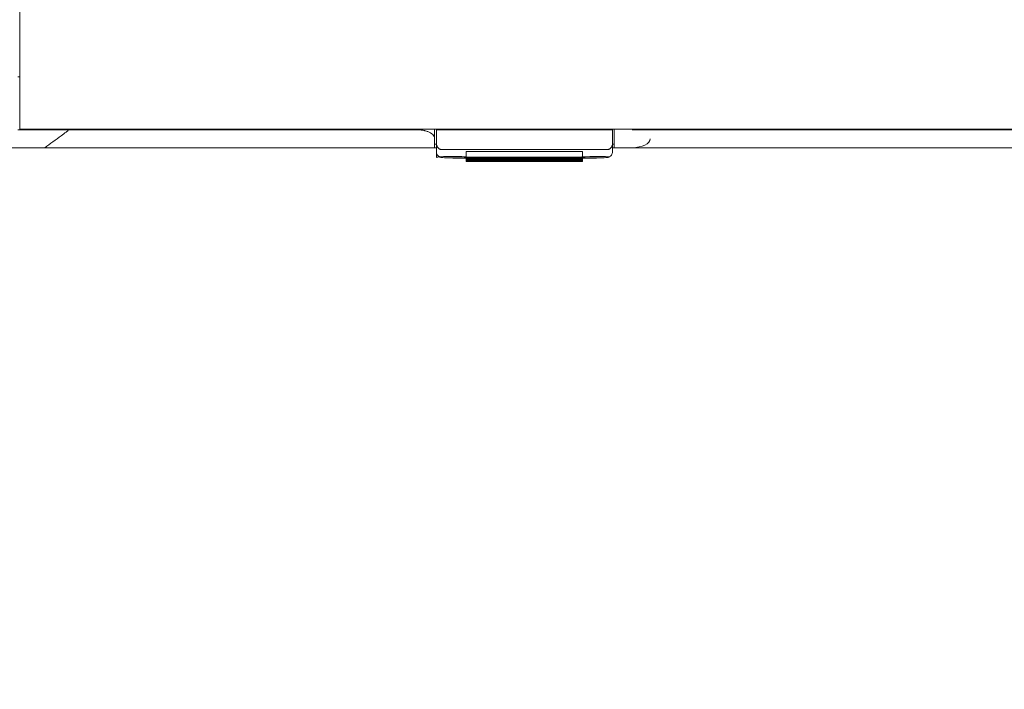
# Model space of a CAD drawing. Header units: millimetres. Extents: x -1114 to 1396, y -630 to 631.
# Tile 391 of 656: x -65 to -10, y 411 to 448. Entities that reach past the tile are written whole.
import ezdxf

# ---------------------------------------------------------------- set-up
doc = ezdxf.new("R2010")
doc.units = ezdxf.units.MM
doc.header["$MEASUREMENT"] = 0

msp = doc.modelspace()

# ---------------------------------------------------------------- linework, layer by layer
at = {"lineweight": 18}
for points, knots in [([(1038.9843, -629.7647), (1038.9843, -629.7647), (-1111.4882, -629.7647), (-1111.4882, -629.7647), (-1111.4882, -629.7647), (-1111.4882, -629.7647), (-1111.4882, 630.7883), (-1111.4882, 630.7883), (-1111.4882, 630.7883), (-1111.4882, 630.7883), (1038.9843, 630.7883), (1038.9843, 630.7883)], [0, 0, 0, 0, 0.3333333, 0.3333333, 0.3333333, 0.3333333, 0.6666667, 0.6666667, 0.6666667, 0.6666667, 1, 1, 1, 1]), ([(-63.2494, 442.0553), (-63.2823, 442.0549), (-63.3151, 442.0549), (-63.3478, 442.0552), (-63.3478, 442.0552), (-63.3804, 442.0554), (-63.413, 442.0556), (-63.4453, 442.0558), (-63.4453, 442.0558), (-63.5101, 442.056), (-63.5744, 442.0561), (-63.6381, 442.056), (-63.6381, 442.056), (-63.7018, 442.056), (-63.765, 442.056), (-63.8277, 442.056), (-63.8277, 442.056), (-63.859, 442.0559), (-63.8903, 442.056), (-63.9213, 442.056), (-63.9213, 442.056), (-63.9523, 442.056), (-63.9828, 442.0561), (-64.0131, 442.0561), (-64.0131, 442.0561), (-64.1339, 442.0561), (-64.2485, 442.056), (-64.357, 442.056), (-64.357, 442.056), (-64.3841, 442.056), (-64.4109, 442.056), (-64.4372, 442.0559), (-64.4372, 442.0559), (-64.4636, 442.0559), (-64.4896, 442.056), (-64.5151, 442.056), (-64.5151, 442.056), (-64.566, 442.056), (-64.6147, 442.056), (-64.6613, 442.056), (-64.6613, 442.056), (-64.7078, 442.0561), (-64.7521, 442.0561), (-64.794, 442.0561), (-64.794, 442.0561), (-64.8358, 442.0562), (-64.8751, 442.0561), (-64.9118, 442.0561), (-64.9118, 442.0561), (-64.9484, 442.0561), (-64.9823, 442.056), (-65.0133, 442.056), (-65.0133, 442.056), (-65.0289, 442.056), (-65.0436, 442.056), (-65.0577, 442.056), (-65.0577, 442.056), (-65.0718, 442.056), (-65.0851, 442.056), (-65.0976, 442.056), (-65.0976, 442.056), (-65.1478, 442.056), (-65.1854, 442.0561), (-65.2108, 442.0559), (-65.2108, 442.0559), (-65.2235, 442.0559), (-65.2331, 442.0558), (-65.2396, 442.0556), (-65.2396, 442.0556), (-65.2429, 442.0555), (-65.2453, 442.0553), (-65.2469, 442.0552), (-65.2469, 442.0552), (-65.2485, 442.055), (-65.2494, 442.055), (-65.2494, 442.0553)], [0, 0, 0, 0, 0.0526316, 0.0526316, 0.0526316, 0.0526316, 0.1052632, 0.1052632, 0.1052632, 0.1052632, 0.1578947, 0.1578947, 0.1578947, 0.1578947, 0.2105263, 0.2105263, 0.2105263, 0.2105263, 0.2631579, 0.2631579, 0.2631579, 0.2631579, 0.3157895, 0.3157895, 0.3157895, 0.3157895, 0.3684211, 0.3684211, 0.3684211, 0.3684211, 0.4210526, 0.4210526, 0.4210526, 0.4210526, 0.4736842, 0.4736842, 0.4736842, 0.4736842, 0.5263158, 0.5263158, 0.5263158, 0.5263158, 0.5789474, 0.5789474, 0.5789474, 0.5789474, 0.6315789, 0.6315789, 0.6315789, 0.6315789, 0.6842105, 0.6842105, 0.6842105, 0.6842105, 0.7368421, 0.7368421, 0.7368421, 0.7368421, 0.7894737, 0.7894737, 0.7894737, 0.7894737, 0.8421053, 0.8421053, 0.8421053, 0.8421053, 0.8947368, 0.8947368, 0.8947368, 0.8947368, 0.9473684, 0.9473684, 0.9473684, 0.9473684, 1, 1, 1, 1]), ([(-63.7567, 441.056), (-63.4505, 441.2776), (-63.1443, 441.4991), (-62.8401, 441.7212), (-62.8401, 441.7212), (-62.7459, 441.7899), (-62.6512, 441.8585), (-62.5605, 441.9281), (-62.5605, 441.9281), (-62.5378, 441.9455), (-62.5154, 441.963), (-62.4946, 441.9808), (-62.4946, 441.9808), (-62.4841, 441.9897), (-62.474, 441.9988), (-62.4657, 442.0081), (-62.4657, 442.0081), (-62.4616, 442.0128), (-62.4578, 442.0176), (-62.4556, 442.0225), (-62.4556, 442.0225), (-62.4533, 442.0274), (-62.4524, 442.0328), (-62.4569, 442.0373), (-62.4569, 442.0373), (-62.4615, 442.0419), (-62.4714, 442.0451), (-62.4818, 442.0471), (-62.4818, 442.0471), (-62.4922, 442.0491), (-62.5031, 442.0503), (-62.514, 442.0513), (-62.514, 442.0513), (-62.5358, 442.0532), (-62.5581, 442.0542), (-62.5804, 442.0549), (-62.5804, 442.0549), (-62.5906, 442.0553), (-62.6008, 442.0556), (-62.6111, 442.0559)], [0, 0, 0, 0, 0.1, 0.1, 0.1, 0.1, 0.2, 0.2, 0.2, 0.2, 0.3, 0.3, 0.3, 0.3, 0.4, 0.4, 0.4, 0.4, 0.5, 0.5, 0.5, 0.5, 0.6, 0.6, 0.6, 0.6, 0.7, 0.7, 0.7, 0.7, 0.8, 0.8, 0.8, 0.8, 0.9, 0.9, 0.9, 0.9, 1, 1, 1, 1]), ([(-62.7494, 442.0558), (-62.8327, 442.0557), (-62.916, 442.056), (-62.9994, 442.0561), (-62.9994, 442.0561), (-63.0827, 442.0562), (-63.166, 442.0562), (-63.2494, 442.0553)], [0, 0, 0, 0, 0.5, 0.5, 0.5, 0.5, 1, 1, 1, 1]), ([(-61.5645, 442.056), (-61.6898, 442.056), (-61.815, 442.056), (-61.9403, 442.056), (-61.9403, 442.056), (-62.0752, 442.056), (-62.21, 442.056), (-62.3448, 442.056), (-62.3448, 442.056), (-62.4797, 442.056), (-62.6145, 442.0559), (-62.7494, 442.0558)], [0, 0, 0, 0, 0.3333333, 0.3333333, 0.3333333, 0.3333333, 0.6666667, 0.6666667, 0.6666667, 0.6666667, 1, 1, 1, 1]), ([(-43.0466, 442.056), (-46.2416, 442.056), (-49.4385, 442.056), (-52.6376, 442.056), (-52.6376, 442.056), (-53.0375, 442.056), (-53.4374, 442.056), (-53.8373, 442.056), (-53.8373, 442.056), (-54.2373, 442.056), (-54.6382, 442.056), (-55.0354, 442.056), (-55.0354, 442.056), (-55.4326, 442.056), (-55.8259, 442.056), (-56.2092, 442.056), (-56.2092, 442.056), (-56.5925, 442.056), (-56.9644, 442.056), (-57.3249, 442.056), (-57.3249, 442.056), (-58.046, 442.056), (-58.7299, 442.056), (-59.4348, 442.056), (-59.4348, 442.056), (-60.1398, 442.056), (-60.8581, 442.056), (-61.5645, 442.056)], [0, 0, 0, 0, 0.1428571, 0.1428571, 0.1428571, 0.1428571, 0.2857143, 0.2857143, 0.2857143, 0.2857143, 0.4285714, 0.4285714, 0.4285714, 0.4285714, 0.5714286, 0.5714286, 0.5714286, 0.5714286, 0.7142857, 0.7142857, 0.7142857, 0.7142857, 0.8571429, 0.8571429, 0.8571429, 0.8571429, 1, 1, 1, 1]), ([(-42.0466, 441.556), (-42.0466, 441.5873), (-42.0524, 441.6181), (-42.0639, 441.6486), (-42.0639, 441.6486), (-42.0696, 441.6638), (-42.0768, 441.6789), (-42.0854, 441.6939), (-42.0854, 441.6939), (-42.094, 441.7089), (-42.104, 441.7238), (-42.1156, 441.7386), (-42.1156, 441.7386), (-42.1388, 441.7681), (-42.1673, 441.7963), (-42.2012, 441.8231), (-42.2012, 441.8231), (-42.2181, 441.8365), (-42.2364, 441.8496), (-42.2561, 441.8623), (-42.2561, 441.8623), (-42.2759, 441.875), (-42.297, 441.8874), (-42.3196, 441.8993), (-42.3196, 441.8993), (-42.3648, 441.9232), (-42.4143, 441.9448), (-42.4683, 441.9639), (-42.4683, 441.9639), (-42.4953, 441.9735), (-42.5234, 441.9824), (-42.5527, 441.9908), (-42.5527, 441.9908), (-42.5673, 441.9949), (-42.5822, 441.9989), (-42.5975, 442.0027), (-42.5975, 442.0027), (-42.6127, 442.0066), (-42.6283, 442.0102), (-42.6439, 442.0137), (-42.6439, 442.0137), (-42.7065, 442.0274), (-42.7715, 442.0379), (-42.8388, 442.0451), (-42.8388, 442.0451), (-42.8725, 442.0487), (-42.9067, 442.0514), (-42.9416, 442.0532), (-42.9416, 442.0532), (-42.9765, 442.0551), (-43.0115, 442.056), (-43.0466, 442.056)], [0, 0, 0, 0, 0.0769231, 0.0769231, 0.0769231, 0.0769231, 0.1538462, 0.1538462, 0.1538462, 0.1538462, 0.2307692, 0.2307692, 0.2307692, 0.2307692, 0.3076923, 0.3076923, 0.3076923, 0.3076923, 0.3846154, 0.3846154, 0.3846154, 0.3846154, 0.4615385, 0.4615385, 0.4615385, 0.4615385, 0.5384615, 0.5384615, 0.5384615, 0.5384615, 0.6153846, 0.6153846, 0.6153846, 0.6153846, 0.6923077, 0.6923077, 0.6923077, 0.6923077, 0.7692308, 0.7692308, 0.7692308, 0.7692308, 0.8461538, 0.8461538, 0.8461538, 0.8461538, 0.9230769, 0.9230769, 0.9230769, 0.9230769, 1, 1, 1, 1]), ([(-42.0466, 441.5422), (-42.0466, 441.5474), (-42.0466, 441.5526), (-42.0466, 441.5578), (-42.0466, 441.5578), (-42.0466, 441.5875), (-42.0466, 441.6179), (-42.0466, 441.6489), (-42.0466, 441.6489), (-42.0466, 441.6799), (-42.0466, 441.7115), (-42.0466, 441.7435), (-42.0466, 441.7435), (-42.0466, 441.7755), (-42.0466, 441.8079), (-42.0466, 441.8405), (-42.0466, 441.8405), (-42.0466, 441.9058), (-42.0466, 441.9721), (-42.0466, 442.0391), (-42.0466, 442.0391), (-42.0466, 442.0488), (-42.0466, 442.0585), (-42.0466, 442.0682)], [0, 0, 0, 0, 0.1666667, 0.1666667, 0.1666667, 0.1666667, 0.3333333, 0.3333333, 0.3333333, 0.3333333, 0.5, 0.5, 0.5, 0.5, 0.6666667, 0.6666667, 0.6666667, 0.6666667, 0.8333333, 0.8333333, 0.8333333, 0.8333333, 1, 1, 1, 1]), ([(-32.0466, 442.0774), (-32.0466, 442.0643), (-32.0466, 442.0512), (-32.0466, 442.0382), (-32.0466, 442.0382), (-32.0466, 441.971), (-32.0466, 441.9047), (-32.0466, 441.8395), (-32.0466, 441.8395), (-32.0466, 441.8068), (-32.0466, 441.7745), (-32.0466, 441.7426), (-32.0466, 441.7426), (-32.0466, 441.7106), (-32.0466, 441.679), (-32.0466, 441.648), (-32.0466, 441.648), (-32.0466, 441.6171), (-32.0466, 441.5867), (-32.0466, 441.5571), (-32.0466, 441.5571), (-32.0466, 441.5364), (-32.0466, 441.516), (-32.0466, 441.4962)], [0, 0, 0, 0, 0.1666667, 0.1666667, 0.1666667, 0.1666667, 0.3333333, 0.3333333, 0.3333333, 0.3333333, 0.5, 0.5, 0.5, 0.5, 0.6666667, 0.6666667, 0.6666667, 0.6666667, 0.8333333, 0.8333333, 0.8333333, 0.8333333, 1, 1, 1, 1]), ([(-64.2122, 441.056), (-64.4225, 441.056), (-64.6274, 441.056), (-64.825, 441.056), (-64.825, 441.056), (-64.8744, 441.056), (-64.9233, 441.056), (-64.9718, 441.056), (-64.9718, 441.056), (-65.0203, 441.056), (-65.0684, 441.056), (-65.1161, 441.056), (-65.1161, 441.056), (-65.2113, 441.056), (-65.3049, 441.056), (-65.3967, 441.056), (-65.3967, 441.056), (-65.4196, 441.056), (-65.4425, 441.056), (-65.4651, 441.056), (-65.4651, 441.056), (-65.4878, 441.056), (-65.5102, 441.056), (-65.5325, 441.056), (-65.5325, 441.056), (-65.577, 441.056), (-65.6207, 441.056), (-65.6637, 441.056), (-65.6637, 441.056), (-65.7496, 441.056), (-65.8326, 441.056), (-65.9126, 441.056), (-65.9126, 441.056), (-65.9926, 441.056), (-66.0696, 441.056), (-66.1438, 441.056), (-66.1438, 441.056), (-66.2179, 441.056), (-66.2891, 441.056), (-66.3572, 441.056), (-66.3572, 441.056), (-66.3913, 441.056), (-66.4246, 441.056), (-66.4572, 441.056), (-66.4572, 441.056), (-66.4897, 441.056), (-66.5213, 441.056), (-66.5518, 441.056), (-66.5518, 441.056), (-66.6129, 441.056), (-66.67, 441.056), (-66.7233, 441.056), (-66.7233, 441.056), (-66.7765, 441.056), (-66.8259, 441.056), (-66.8715, 441.056), (-66.8715, 441.056), (-66.9171, 441.056), (-66.9588, 441.056), (-66.9966, 441.056), (-66.9966, 441.056), (-67.0155, 441.056), (-67.0335, 441.056), (-67.0504, 441.056), (-67.0504, 441.056), (-67.0588, 441.056), (-67.0671, 441.056), (-67.075, 441.056), (-67.075, 441.056), (-67.083, 441.056), (-67.0906, 441.056), (-67.098, 441.056), (-67.098, 441.056), (-67.1276, 441.056), (-67.1526, 441.056), (-67.1736, 441.056), (-67.1736, 441.056), (-67.1789, 441.056), (-67.1841, 441.056), (-67.1889, 441.056)], [0, 0, 0, 0, 0.05, 0.05, 0.05, 0.05, 0.1, 0.1, 0.1, 0.1, 0.15, 0.15, 0.15, 0.15, 0.2, 0.2, 0.2, 0.2, 0.25, 0.25, 0.25, 0.25, 0.3, 0.3, 0.3, 0.3, 0.35, 0.35, 0.35, 0.35, 0.4, 0.4, 0.4, 0.4, 0.45, 0.45, 0.45, 0.45, 0.5, 0.5, 0.5, 0.5, 0.55, 0.55, 0.55, 0.55, 0.6, 0.6, 0.6, 0.6, 0.65, 0.65, 0.65, 0.65, 0.7, 0.7, 0.7, 0.7, 0.75, 0.75, 0.75, 0.75, 0.8, 0.8, 0.8, 0.8, 0.85, 0.85, 0.85, 0.85, 0.9, 0.9, 0.9, 0.9, 0.95, 0.95, 0.95, 0.95, 1, 1, 1, 1]), ([(-42.0466, 441.056), (-42.1596, 441.056), (-42.2726, 441.056), (-42.3856, 441.056), (-42.3856, 441.056), (-46.2936, 441.056), (-50.1989, 441.056), (-54.1008, 441.056), (-54.1008, 441.056), (-54.9861, 441.056), (-55.8712, 441.056), (-56.8213, 441.056), (-56.8213, 441.056), (-57.7714, 441.056), (-58.7864, 441.056), (-59.7815, 441.056), (-59.7815, 441.056), (-60.7766, 441.056), (-61.7518, 441.056), (-62.7404, 441.056)], [0, 0, 0, 0, 0.2, 0.2, 0.2, 0.2, 0.4, 0.4, 0.4, 0.4, 0.6, 0.6, 0.6, 0.6, 0.8, 0.8, 0.8, 0.8, 1, 1, 1, 1]), ([(-41.9466, 441.2813), (-41.9459, 441.2642), (-41.9453, 441.2471), (-41.9431, 441.23), (-41.9431, 441.23), (-41.9411, 441.2137), (-41.9376, 441.1974), (-41.9329, 441.1812), (-41.9329, 441.1812), (-41.9283, 441.1656), (-41.9227, 441.15), (-41.9157, 441.1347), (-41.9157, 441.1347), (-41.909, 441.1198), (-41.9011, 441.1051), (-41.8917, 441.0906), (-41.8917, 441.0906), (-41.8718, 441.0594), (-41.8457, 441.0288), (-41.8077, 441.0021), (-41.8077, 441.0021), (-41.7976, 440.995), (-41.7866, 440.9882), (-41.7745, 440.9819), (-41.7745, 440.9819), (-41.7637, 440.9763), (-41.752, 440.9711), (-41.7393, 440.9665), (-41.7393, 440.9665), (-41.7252, 440.9614), (-41.7099, 440.957), (-41.6935, 440.9544), (-41.6935, 440.9544), (-41.6785, 440.952), (-41.6625, 440.9512), (-41.6466, 440.9503)], [0, 0, 0, 0, 0.1111111, 0.1111111, 0.1111111, 0.1111111, 0.2222222, 0.2222222, 0.2222222, 0.2222222, 0.3333333, 0.3333333, 0.3333333, 0.3333333, 0.4444444, 0.4444444, 0.4444444, 0.4444444, 0.5555556, 0.5555556, 0.5555556, 0.5555556, 0.6666667, 0.6666667, 0.6666667, 0.6666667, 0.7777778, 0.7777778, 0.7777778, 0.7777778, 0.8888889, 0.8888889, 0.8888889, 0.8888889, 1, 1, 1, 1]), ([(-41.9466, 440.8185), (-41.946, 440.7773), (-41.9386, 440.7391), (-41.9237, 440.7032), (-41.9237, 440.7032), (-41.9125, 440.6761), (-41.897, 440.6503), (-41.8784, 440.6275), (-41.8784, 440.6275), (-41.8627, 440.6081), (-41.8447, 440.591), (-41.8252, 440.5764), (-41.8252, 440.5764), (-41.8084, 440.5638), (-41.7904, 440.5531), (-41.7729, 440.5447), (-41.7729, 440.5447), (-41.758, 440.5375), (-41.7433, 440.5319), (-41.7301, 440.5277), (-41.7301, 440.5277), (-41.7173, 440.5236), (-41.7059, 440.5207), (-41.6954, 440.5184), (-41.6954, 440.5184), (-41.6793, 440.5148), (-41.6654, 440.5125), (-41.651, 440.5105), (-41.651, 440.5105), (-41.6093, 440.5047), (-41.5636, 440.501), (-41.5067, 440.4978), (-41.5067, 440.4978), (-41.451, 440.4947), (-41.3844, 440.4921), (-41.3115, 440.4902), (-41.3115, 440.4902), (-41.2417, 440.4885), (-41.166, 440.4875), (-41.0901, 440.4872), (-41.0901, 440.4872), (-41.0756, 440.4871), (-41.0612, 440.4871), (-41.0466, 440.4871)], [0, 0, 0, 0, 0.0909091, 0.0909091, 0.0909091, 0.0909091, 0.1818182, 0.1818182, 0.1818182, 0.1818182, 0.2727273, 0.2727273, 0.2727273, 0.2727273, 0.3636364, 0.3636364, 0.3636364, 0.3636364, 0.4545455, 0.4545455, 0.4545455, 0.4545455, 0.5454545, 0.5454545, 0.5454545, 0.5454545, 0.6363636, 0.6363636, 0.6363636, 0.6363636, 0.7272727, 0.7272727, 0.7272727, 0.7272727, 0.8181818, 0.8181818, 0.8181818, 0.8181818, 0.9090909, 0.9090909, 0.9090909, 0.9090909, 1, 1, 1, 1]), ([(-40.0927, 440.8494), (-40.1458, 440.8494), (-40.1967, 440.8483), (-40.2342, 440.8464), (-40.2342, 440.8464), (-40.2717, 440.8444), (-40.2927, 440.8418), (-40.2927, 440.839)], [0, 0, 0, 0, 0.5, 0.5, 0.5, 0.5, 1, 1, 1, 1]), ([(-33.818, 440.839), (-33.818, 440.8418), (-33.839, 440.8444), (-33.8766, 440.8464), (-33.8766, 440.8464), (-33.9141, 440.8483), (-33.9649, 440.8495), (-34.018, 440.8495)], [0, 0, 0, 0, 0.5, 0.5, 0.5, 0.5, 1, 1, 1, 1]), ([(-33.0466, 440.4871), (-33.0011, 440.4871), (-32.9571, 440.4874), (-32.9137, 440.4879), (-32.9137, 440.4879), (-32.8374, 440.4887), (-32.7632, 440.4904), (-32.6969, 440.4928), (-32.6969, 440.4928), (-32.628, 440.4953), (-32.5675, 440.4988), (-32.5195, 440.5024), (-32.5195, 440.5024), (-32.479, 440.5054), (-32.4473, 440.5085), (-32.4086, 440.5161), (-32.4086, 440.5161), (-32.3921, 440.5194), (-32.3743, 440.5234), (-32.3529, 440.5311), (-32.3529, 440.5311), (-32.3354, 440.5374), (-32.3154, 440.5462), (-32.2961, 440.5576), (-32.2961, 440.5576), (-32.273, 440.5712), (-32.2508, 440.5886), (-32.2313, 440.6088), (-32.2313, 440.6088), (-32.2088, 440.6321), (-32.1899, 440.6593), (-32.1758, 440.6889), (-32.1758, 440.6889), (-32.1604, 440.7215), (-32.1507, 440.7571), (-32.1477, 440.7928), (-32.1477, 440.7928), (-32.1469, 440.8014), (-32.1466, 440.8099), (-32.1466, 440.8185)], [0, 0, 0, 0, 0.1, 0.1, 0.1, 0.1, 0.2, 0.2, 0.2, 0.2, 0.3, 0.3, 0.3, 0.3, 0.4, 0.4, 0.4, 0.4, 0.5, 0.5, 0.5, 0.5, 0.6, 0.6, 0.6, 0.6, 0.7, 0.7, 0.7, 0.7, 0.8, 0.8, 0.8, 0.8, 0.9, 0.9, 0.9, 0.9, 1, 1, 1, 1]), ([(-32.4466, 440.9503), (-32.4298, 440.9503), (-32.4135, 440.9519), (-32.3977, 440.9547), (-32.3977, 440.9547), (-32.382, 440.9576), (-32.3676, 440.9616), (-32.3541, 440.9664), (-32.3541, 440.9664), (-32.3474, 440.9688), (-32.3409, 440.9715), (-32.3347, 440.9742), (-32.3347, 440.9742), (-32.3285, 440.9769), (-32.3227, 440.9798), (-32.317, 440.9828), (-32.317, 440.9828), (-32.3058, 440.9887), (-32.2955, 440.9951), (-32.2859, 441.0018), (-32.2859, 441.0018), (-32.2763, 441.0085), (-32.2676, 441.0155), (-32.2595, 441.0226), (-32.2595, 441.0226), (-32.2514, 441.0297), (-32.2441, 441.0369), (-32.2372, 441.0443), (-32.2372, 441.0443), (-32.2235, 441.059), (-32.2119, 441.0742), (-32.2019, 441.0898), (-32.2019, 441.0898), (-32.1919, 441.1054), (-32.1836, 441.1211), (-32.1766, 441.1369), (-32.1766, 441.1369), (-32.1697, 441.1527), (-32.1641, 441.1686), (-32.1597, 441.1845), (-32.1597, 441.1845), (-32.1508, 441.2165), (-32.1466, 441.2488), (-32.1466, 441.2813)], [0, 0, 0, 0, 0.0909091, 0.0909091, 0.0909091, 0.0909091, 0.1818182, 0.1818182, 0.1818182, 0.1818182, 0.2727273, 0.2727273, 0.2727273, 0.2727273, 0.3636364, 0.3636364, 0.3636364, 0.3636364, 0.4545455, 0.4545455, 0.4545455, 0.4545455, 0.5454545, 0.5454545, 0.5454545, 0.5454545, 0.6363636, 0.6363636, 0.6363636, 0.6363636, 0.7272727, 0.7272727, 0.7272727, 0.7272727, 0.8181818, 0.8181818, 0.8181818, 0.8181818, 0.9090909, 0.9090909, 0.9090909, 0.9090909, 1, 1, 1, 1]), ([(-41.0435, 440.4718), (-40.5476, 440.4719), (-40.1465, 440.493), (-40.1466, 440.5189), (-40.1466, 440.5189), (-40.1467, 440.5449), (-40.548, 440.566), (-41.0439, 440.566), (-41.0439, 440.566), (-41.5398, 440.5661), (-41.9435, 440.5452), (-41.9466, 440.5192)], [0, 0, 0, 0, 0.3333333, 0.3333333, 0.3333333, 0.3333333, 0.6666667, 0.6666667, 0.6666667, 0.6666667, 1, 1, 1, 1]), ([(-40.0927, 440.5313), (-40.1458, 440.5313), (-40.1967, 440.5302), (-40.2342, 440.5282), (-40.2342, 440.5282), (-40.2717, 440.5263), (-40.2927, 440.5236), (-40.2927, 440.5208)], [0, 0, 0, 0, 0.5, 0.5, 0.5, 0.5, 1, 1, 1, 1]), ([(-40.2927, 440.4894), (-40.2927, 440.4867), (-40.2717, 440.484), (-40.2342, 440.482), (-40.2342, 440.482), (-40.1967, 440.4801), (-40.1458, 440.479), (-40.0927, 440.479)], [0, 0, 0, 0, 0.5, 0.5, 0.5, 0.5, 1, 1, 1, 1]), ([(-40.0927, 440.4366), (-40.1458, 440.4366), (-40.1967, 440.4355), (-40.2342, 440.4335), (-40.2342, 440.4335), (-40.2717, 440.4316), (-40.2927, 440.4289), (-40.2927, 440.4261)], [0, 0, 0, 0, 0.5, 0.5, 0.5, 0.5, 1, 1, 1, 1]), ([(-40.2927, 440.3947), (-40.2927, 440.392), (-40.2717, 440.3893), (-40.2342, 440.3873), (-40.2342, 440.3873), (-40.1967, 440.3854), (-40.1458, 440.3843), (-40.0927, 440.3843)], [0, 0, 0, 0, 0.5, 0.5, 0.5, 0.5, 1, 1, 1, 1]), ([(-40.0927, 440.3419), (-40.1458, 440.3419), (-40.1967, 440.3408), (-40.2342, 440.3388), (-40.2342, 440.3388), (-40.2717, 440.3369), (-40.2927, 440.3342), (-40.2927, 440.3314)], [0, 0, 0, 0, 0.5, 0.5, 0.5, 0.5, 1, 1, 1, 1]), ([(-40.2927, 440.3), (-40.2927, 440.2973), (-40.2717, 440.2946), (-40.2342, 440.2926), (-40.2342, 440.2926), (-40.1967, 440.2907), (-40.1458, 440.2896), (-40.0927, 440.2896)], [0, 0, 0, 0, 0.5, 0.5, 0.5, 0.5, 1, 1, 1, 1]), ([(-33.818, 440.5208), (-33.818, 440.5236), (-33.839, 440.5263), (-33.8766, 440.5282), (-33.8766, 440.5282), (-33.9141, 440.5302), (-33.9649, 440.5313), (-34.018, 440.5313)], [0, 0, 0, 0, 0.5, 0.5, 0.5, 0.5, 1, 1, 1, 1]), ([(-34.018, 440.479), (-33.9649, 440.479), (-33.9141, 440.4801), (-33.8766, 440.482), (-33.8766, 440.482), (-33.839, 440.484), (-33.818, 440.4867), (-33.818, 440.4894)], [0, 0, 0, 0, 0.5, 0.5, 0.5, 0.5, 1, 1, 1, 1]), ([(-33.818, 440.4261), (-33.818, 440.4289), (-33.839, 440.4316), (-33.8766, 440.4335), (-33.8766, 440.4335), (-33.9141, 440.4355), (-33.9649, 440.4366), (-34.018, 440.4366)], [0, 0, 0, 0, 0.5, 0.5, 0.5, 0.5, 1, 1, 1, 1]), ([(-34.018, 440.3843), (-33.9649, 440.3843), (-33.9141, 440.3854), (-33.8766, 440.3873), (-33.8766, 440.3873), (-33.839, 440.3893), (-33.818, 440.392), (-33.818, 440.3947)], [0, 0, 0, 0, 0.5, 0.5, 0.5, 0.5, 1, 1, 1, 1]), ([(-33.818, 440.3314), (-33.818, 440.3342), (-33.839, 440.3369), (-33.8766, 440.3388), (-33.8766, 440.3388), (-33.9141, 440.3408), (-33.9649, 440.3419), (-34.018, 440.3419)], [0, 0, 0, 0, 0.5, 0.5, 0.5, 0.5, 1, 1, 1, 1]), ([(-34.018, 440.2896), (-33.9649, 440.2896), (-33.9141, 440.2907), (-33.8766, 440.2926), (-33.8766, 440.2926), (-33.839, 440.2946), (-33.818, 440.2973), (-33.818, 440.3)], [0, 0, 0, 0, 0.5, 0.5, 0.5, 0.5, 1, 1, 1, 1]), ([(-32.3203, 440.5467), (-32.5713, 440.5647), (-33.0279, 440.571), (-33.4155, 440.5619), (-33.4155, 440.5619), (-33.8031, 440.5528), (-34.016, 440.5307), (-33.9263, 440.509), (-33.9263, 440.509), (-33.8365, 440.4872), (-33.4685, 440.4717), (-33.0435, 440.4718)], [0, 0, 0, 0, 0.3333333, 0.3333333, 0.3333333, 0.3333333, 0.6666667, 0.6666667, 0.6666667, 0.6666667, 1, 1, 1, 1])]:
    msp.add_open_spline(points, degree=3, knots=knots, dxfattribs=at)
for points in [[(-65.1494, 444.0776), (-65.1494, 444.0776), (-65.1494, 494.0776), (-65.1494, 494.0776)], [(-65.1494, 445.006), (-65.1494, 445.006), (-65.2494, 445.006), (-65.2494, 445.006)], [(-65.1494, 442.0776), (-65.1494, 442.0776), (-65.1494, 444.0776), (-65.1494, 444.0776)], [(-8.9438, 442.0776), (-8.9438, 442.0776), (-65.1494, 442.0776), (-65.1494, 442.0776)], [(-42.0466, 441.5588), (-42.0466, 441.5588), (-42.0466, 442.0776), (-42.0466, 442.0776)], [(-42.0466, 442.0776), (-42.0466, 442.0776), (-42.0466, 441.556), (-42.0466, 441.556)], [(-41.9466, 442.0751), (-41.9466, 442.0751), (-41.9466, 442.0776), (-41.9466, 442.0776)], [(-41.9466, 442.0751), (-41.9466, 442.0751), (-41.9466, 442.0535), (-41.9466, 442.0535)], [(-32.1466, 442.0751), (-32.1466, 442.0751), (-41.9466, 442.0751), (-41.9466, 442.0751)], [(-41.9466, 442.0535), (-41.9466, 441.7961), (-41.9466, 441.5387), (-41.9466, 441.2813)], [(-32.1466, 442.0534), (-35.4132, 442.0535), (-38.6799, 442.0535), (-41.9466, 442.0535)], [(-32.1466, 442.0776), (-32.1466, 442.0776), (-32.1466, 442.0751), (-32.1466, 442.0751)], [(-32.1466, 442.0751), (-32.1466, 442.0751), (-32.1466, 442.0534), (-32.1466, 442.0534)], [(-32.1466, 441.2813), (-32.1466, 441.5387), (-32.1466, 441.796), (-32.1466, 442.0534)], [(-32.0466, 442.0776), (-32.0466, 442.0776), (-32.0466, 441.5588), (-32.0466, 441.5588)], [(-32.0466, 441.556), (-32.0466, 441.556), (-32.0466, 442.0776), (-32.0466, 442.0776)], [(-11.8438, 442.056), (-11.8438, 442.056), (-31.0466, 442.056), (-31.0466, 442.056)], [(-11.8438, 442.0559), (-11.8438, 442.0559), (-10.8438, 442.0559), (-10.8438, 442.0559)], [(-10.8164, 442.056), (-10.8164, 442.056), (-10.8438, 442.0559), (-10.8438, 442.0559)], [(-9.2438, 442.056), (-9.2438, 442.056), (-10.8164, 442.056), (-10.8164, 442.056)], [(-42.0466, 441.056), (-42.0466, 441.2227), (-42.0466, 441.3893), (-42.0466, 441.556)], [(-32.0466, 441.556), (-32.0466, 441.556), (-32.0466, 441.056), (-32.0466, 441.056)], [(-31.0466, 441.056), (-30.4943, 441.056), (-30.0466, 441.2798), (-30.0466, 441.556)], [(-62.7404, 441.056), (-63.2347, 441.056), (-63.7328, 441.056), (-64.2122, 441.056)], [(-41.9466, 441.256), (-41.9466, 441.256), (-42.0466, 441.256), (-42.0466, 441.256)], [(-41.9466, 441.056), (-41.9466, 441.056), (-42.0466, 441.056), (-42.0466, 441.056)], [(-41.9466, 440.8185), (-41.9466, 440.8185), (-41.9466, 441.2813), (-41.9466, 441.2813)], [(-41.9466, 440.5192), (-41.9466, 440.5192), (-41.9466, 441.2792), (-41.9466, 441.2792)], [(-32.4466, 440.9503), (-32.4466, 440.9503), (-41.6466, 440.9503), (-41.6466, 440.9503)], [(-40.2927, 440.68), (-40.2927, 440.68), (-40.2927, 440.8391), (-40.2927, 440.8391)], [(-40.2927, 440.5208), (-40.2927, 440.5208), (-40.2927, 440.839), (-40.2927, 440.839)], [(-40.0927, 440.8494), (-40.0927, 440.8494), (-34.018, 440.8495), (-34.018, 440.8495)], [(-33.818, 440.5208), (-33.818, 440.5208), (-33.818, 440.839), (-33.818, 440.839)], [(-32.1466, 441.2813), (-32.1466, 441.2813), (-32.1466, 440.8185), (-32.1466, 440.8185)], [(-32.1466, 441.2774), (-32.1466, 441.2774), (-32.1466, 440.8185), (-32.1466, 440.8185)], [(-32.0466, 441.256), (-32.0466, 441.256), (-32.1466, 441.256), (-32.1466, 441.256)], [(-32.0466, 441.056), (-32.0466, 441.056), (-32.1466, 441.056), (-32.1466, 441.056)], [(-9.8438, 441.056), (-9.8438, 441.056), (-32.0466, 441.056), (-32.0466, 441.056)], [(-41.7598, 440.5477), (-41.8797, 440.5395), (-41.9453, 440.5295), (-41.9466, 440.5192)], [(-41.0466, 440.4875), (-41.0466, 440.4875), (-41.0466, 440.4871), (-41.0466, 440.4871)], [(-41.0466, 440.4871), (-41.0466, 440.4871), (-40.2927, 440.4871), (-40.2927, 440.4871)], [(-40.2896, 440.4718), (-40.2896, 440.4718), (-41.0435, 440.4718), (-41.0435, 440.4718)], [(-40.2927, 440.521), (-40.2927, 440.521), (-40.2927, 440.68), (-40.2927, 440.68)], [(-40.2927, 440.5208), (-40.2927, 440.5208), (-40.2927, 440.4894), (-40.2927, 440.4894)], [(-40.2927, 440.4263), (-40.2927, 440.4263), (-40.2927, 440.4894), (-40.2927, 440.4894)], [(-40.2927, 440.4261), (-40.2927, 440.4261), (-40.2927, 440.4894), (-40.2927, 440.4894)], [(-40.2927, 440.4261), (-40.2927, 440.4261), (-40.2927, 440.3947), (-40.2927, 440.3947)], [(-40.2927, 440.3316), (-40.2927, 440.3316), (-40.2927, 440.3947), (-40.2927, 440.3947)], [(-40.2927, 440.3314), (-40.2927, 440.3314), (-40.2927, 440.3947), (-40.2927, 440.3947)], [(-40.2927, 440.3314), (-40.2927, 440.3314), (-40.2927, 440.3), (-40.2927, 440.3)], [(-34.018, 440.5313), (-34.018, 440.5313), (-40.0927, 440.5313), (-40.0927, 440.5313)], [(-40.0927, 440.479), (-40.0927, 440.479), (-34.018, 440.479), (-34.018, 440.479)], [(-34.018, 440.4366), (-34.018, 440.4366), (-40.0927, 440.4366), (-40.0927, 440.4366)], [(-40.0927, 440.3843), (-40.0927, 440.3843), (-34.018, 440.3843), (-34.018, 440.3843)], [(-34.018, 440.3419), (-34.018, 440.3419), (-40.0927, 440.3419), (-40.0927, 440.3419)], [(-40.0927, 440.2896), (-40.0927, 440.2896), (-34.018, 440.2896), (-34.018, 440.2896)], [(-33.8181, 440.4871), (-33.8181, 440.4871), (-33.0466, 440.4871), (-33.0466, 440.4871)], [(-33.818, 440.4894), (-33.818, 440.4894), (-33.818, 440.5208), (-33.818, 440.5208)], [(-33.818, 440.4261), (-33.818, 440.4261), (-33.818, 440.4894), (-33.818, 440.4894)], [(-33.818, 440.3947), (-33.818, 440.3947), (-33.818, 440.4261), (-33.818, 440.4261)], [(-33.818, 440.3314), (-33.818, 440.3314), (-33.818, 440.3947), (-33.818, 440.3947)], [(-33.818, 440.3), (-33.818, 440.3), (-33.818, 440.3314), (-33.818, 440.3314)], [(-33.0435, 440.4718), (-33.0435, 440.4718), (-33.815, 440.4718), (-33.815, 440.4718)], [(-33.0466, 440.4875), (-33.0466, 440.4875), (-33.0466, 440.4871), (-33.0466, 440.4871)]]:
    msp.add_open_spline(points, degree=3, dxfattribs=at)

doc.saveas('drawing.dxf')
